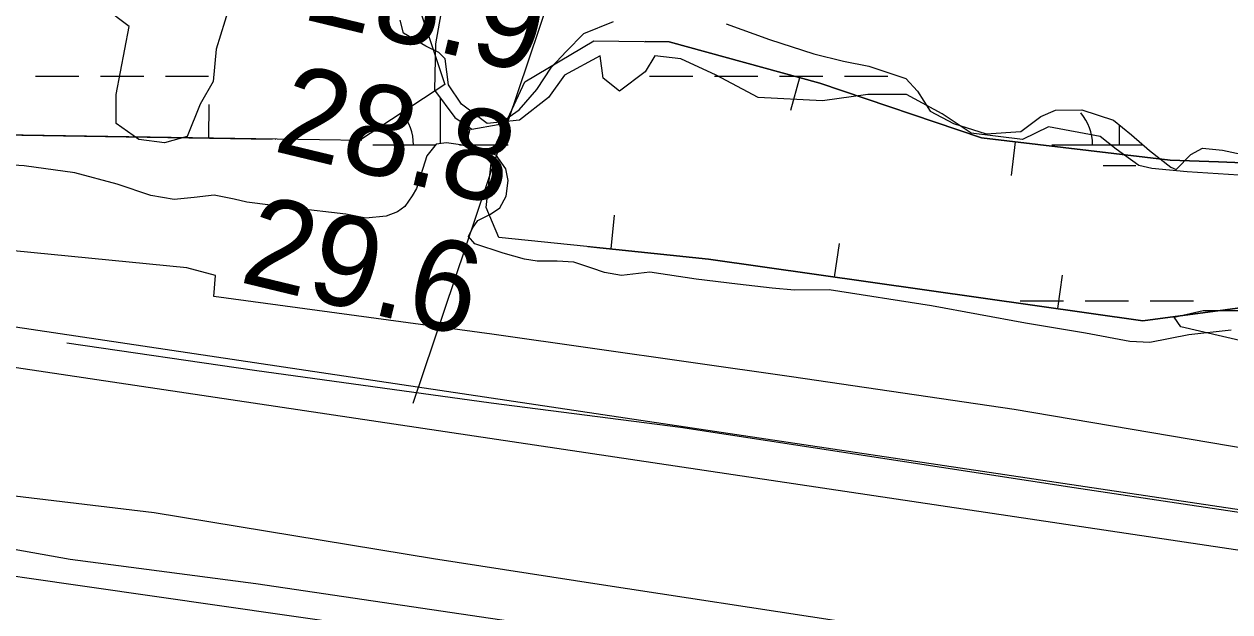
# Model space of a CAD drawing. Extents: x 3297772 to 3335630, y 634068 to 659439.
# Drawn here: x 3321893 to 3322784, y 644849 to 645284 of the extents above; entities that cross this region are included whole.
import ezdxf

# ---------------------------------------------------------------- set-up
doc = ezdxf.new("R2010")
doc.units = 0
for name, color, linetype in [('V-BORW-LINE', 7, 'Continuous'), ('V-FLOD-BASE', 7, 'Continuous'), ('V-LEVE-TOET', 7, 'Continuous'), ('V-RIVR-RANG', 7, 'Continuous'), ('V-ROAD-CNTR', 7, 'Continuous'), ('V-SITE-VEGE', 7, 'Continuous'), ('V-SURV-LINE', 7, 'Continuous'), ('V-TOPO-SHOR', 7, 'Continuous'), ('V-WETL-SWMP', 7, 'Continuous')]:
    doc.layers.add(name, color=color, linetype=linetype)

msp = doc.modelspace()

# ---------------------------------------------------------------- linework, layer by layer
at = {"layer": 'V-BORW-LINE'}
for p, q in [((3322465.8, 645243.98), (3322459.17, 645219.87)), ((3322029.08, 645199.31), (3322029.48, 645224.31)), ((3322625.04, 645196.6), (3322622.14, 645171.77)), ((3322326.45, 645117.48), (3322329.06, 645142.34)), ((3322491.72, 645096.7), (3322495.23, 645121.45)), ((3322656.67, 645073.32), (3322660.18, 645098.07))]:
    msp.add_line(p, q, dxfattribs=at)
for points in [[(3322142.31, 645197.51), (3321829.21, 645202.49), (3321634.26, 645227.8), (3321604.52, 645334.69), (3321692.81, 645356.36), (3321848.62, 645378.18), (3322013.05, 645352.76), (3322176.65, 645319.63), (3322203.62, 645239.1), (3322140.48, 645197.54)], [(3322099.56, 645335.24), (3322013.05, 645352.76), (3321848.62, 645378.18), (3321692.81, 645356.36), (3321604.52, 645334.69), (3321634.26, 645227.8), (3321829.21, 645202.49), (3322076.01, 645198.56)], [(3322243.58, 645125.9), (3322234.25, 645148.09), (3322238.75, 645189.38), (3322262.75, 645240.87), (3322313.74, 645271.32), (3322369.43, 645270.49), (3322480.68, 645239.89), (3322600.27, 645199.5), (3322739.59, 645183.18), (3322775.48, 645181.79), (3322842.37, 645179.12), (3322837.5, 645080.14), (3322719.55, 645064.41), (3322398.44, 645109.92), (3322318.07, 645118.36), (3322243.58, 645125.9)], [(3322309.31, 645119.24), (3322318.07, 645118.36), (3322398.44, 645109.92), (3322719.55, 645064.41), (3322837.5, 645080.14), (3322842.37, 645179.12), (3322775.48, 645181.79), (3322739.59, 645183.18), (3322600.27, 645199.5), (3322480.68, 645239.89), (3322369.43, 645270.49), (3322351.58, 645270.76)], [(3322078.31, 645198.53), (3322078.4, 645198.52)]]:
    msp.add_lwpolyline(points, dxfattribs=at)
at = {"layer": 'V-FLOD-BASE'}
msp.add_lwpolyline([(3325761.93, 644898.77), (3325573.92, 644897.45), (3325384.32, 644896.9), (3325239.78, 644892.72), (3324974.43, 644880.57), (3324804.61, 644876.21), (3324497.39, 644863.78), (3324337.83, 644860.28), (3324006.02, 644861.89), (3323845.64, 644863.12), (3323641.78, 644868.8), (3323455.33, 644870.64), (3323193.81, 644874.32), (3323105.31, 644878.44), (3323034.14, 644888.2), (3322864.91, 644911.5), (3322754.2, 644928.1), (3322668.79, 644940.92), (3322377.75, 644985.48), (3322237.79, 645003.45), (3322063.04, 645027.5), (3321924.28, 645047.73)], dxfattribs=at)
at = {"layer": 'V-LEVE-TOET'}
for points in [[(3322034.1, 645097.89), (3322012.92, 645103.48), (3321869.83, 645117.48), (3321683.21, 645143.03), (3321566.21, 645154.84), (3321502.09, 645173.35), (3321387.29, 645208.88), (3321290.63, 645247.7), (3321198.76, 645281.02), (3321114.78, 645314.39), (3320957.19, 645368.58), (3320757.6, 645440.64), (3320620.62, 645484.7), (3320584.13, 645505.78), (3320543.62, 645536.3), (3320505.38, 645582.64), (3320452, 645645.46), (3320390.56, 645731.93), (3320330, 645806.55)], [(3322811.78, 644966.93), (3322624.33, 644998.78), (3322459.84, 645022.9), (3322238.41, 645054.52), (3322032.82, 645082.3), (3322034.1, 645097.89)], [(3321693.89, 644960.46), (3321723.08, 644951.63), (3321863.01, 644937.61), (3321988.73, 644922.7), (3322195.16, 644888.6), (3322317.74, 644869.72), (3322494.89, 644842.53), (3322603.23, 644826.7), (3322878.45, 644784.41)]]:
    msp.add_lwpolyline(points, dxfattribs=at)
at = {"layer": 'V-RIVR-RANG'}
msp.add_line((3322180.2, 645003.42), (3322536.48, 646062.08), dxfattribs=at)
at = {"layer": 'V-ROAD-CNTR'}
msp.add_lwpolyline([(3320273.5, 645523.22), (3320384.57, 645404.89), (3320421.77, 645372.74), (3320449.2, 645353.87), (3320478.66, 645332.45), (3320513.95, 645312.98), (3320549.63, 645296.24), (3320624.24, 645265.5), (3321360.27, 644997.58), (3321451.72, 644967.67), (3321513.04, 644946.6), (3321612.12, 644922.09), (3321692.37, 644905.44), (3321891.12, 644874.72), (3322673.57, 644762.42)], dxfattribs=at)
at = {"layer": 'V-SITE-VEGE'}
for points in [[(3322044.2, 645296.08), (3322034.67, 645265.07), (3322032.29, 645241.22), (3322022.75, 645224.53), (3322013.21, 645200.67), (3321996.52, 645195.9), (3321977.45, 645198.29), (3321960.76, 645210.21), (3321960.76, 645231.68), (3321970.3, 645281.77), (3321951.23, 645296.08)], [(3322318.36, 645260.3), (3322292.14, 645245.99), (3322280.22, 645229.3), (3322258.76, 645212.6), (3322234.92, 645210.21), (3322215.85, 645224.53), (3322206.31, 645238.83), (3322203.93, 645257.92), (3322199.16, 645262.69), (3322189.63, 645267.46), (3322172.94, 645277), (3322170.56, 645286.54)], [(3322790.39, 645172.05), (3322752.24, 645174.44), (3322726.02, 645176.82), (3322716.48, 645179.2), (3322699.8, 645191.13), (3322687.87, 645200.67), (3322649.73, 645207.83), (3322630.66, 645198.29), (3322592.52, 645203.06), (3322571.06, 645217.37), (3322544.84, 645231.68), (3322516.23, 645231.68), (3322482.85, 645226.91), (3322435.18, 645229.3), (3322404.18, 645245.99), (3322377.96, 645257.92), (3322358.89, 645260.3), (3322351.74, 645248.38), (3322332.67, 645234.06), (3322320.74, 645243.6), (3322318.36, 645260.3)], [(3322809.46, 645045.63), (3322778.46, 645052.79), (3322747.48, 645059.95), (3322742.71, 645067.1), (3322764.16, 645071.87), (3322795.16, 645071.87)]]:
    msp.add_lwpolyline(points, dxfattribs=at)
at = {"layer": 'V-SURV-LINE'}
for points in [[(3321595.7, 645103.29), (3322924.49, 644904.9)], [(3322920.08, 644875.23), (3321591.28, 645073.62)]]:
    msp.add_lwpolyline(points, dxfattribs=at)
at = {"layer": 'V-TOPO-SHOR'}
msp.add_lwpolyline([(3320206, 645633.56), (3320267.47, 645568.23), (3320388.05, 645436.76), (3320433.52, 645392.71), (3320459.82, 645370.7), (3320493.28, 645345.59), (3320526.71, 645324.43), (3320553.73, 645312.73), (3320631.6, 645281.59), (3320748.37, 645240.42), (3320928.68, 645177.51), (3321089.95, 645119.22), (3321203.54, 645078.03), (3321353.68, 645023.62), (3321408.52, 645001.03), (3321517.31, 644966.94), (3321587.19, 644946.04), (3321636.4, 644933.7), (3321671.33, 644925.23), (3321737.18, 644913.02), (3321841.04, 644903.46), (3321926.73, 644888.21), (3322063.93, 644870.16), (3322259.06, 644841.43)], dxfattribs=at)
at = {"layer": 'V-WETL-SWMP'}
for p, q in [((3321901.04, 645245.19), (3321933.04, 645245.19)), ((3321949.04, 645245.19), (3321981.04, 645245.19)), ((3321997.04, 645245.19), (3322029.04, 645245.19)), ((3322354.95, 645245.19), (3322386.95, 645245.19)), ((3322402.95, 645245.19), (3322434.95, 645245.19)), ((3322450.95, 645245.19), (3322482.95, 645245.19)), ((3322498.95, 645245.19), (3322530.95, 645245.19)), ((3322200.36, 645195.35), (3322200.36, 645228.97)), ((3322702.27, 645194.45), (3322702.27, 645209.02)), ((3322150.36, 645194.45), (3322196.69, 645194.45)), ((3322214.44, 645194.45), (3322250.36, 645194.45)), ((3322652.27, 645194.45), (3322719.61, 645194.45)), ((3322690.27, 645179.02), (3322714.27, 645179.02)), ((3322628.86, 645079.02), (3322660.86, 645079.02)), ((3322676.86, 645079.02), (3322708.86, 645079.02)), ((3322724.86, 645079.02), (3322756.86, 645079.02))]:
    msp.add_line(p, q, dxfattribs=at)
for points in [[(3322202.62, 645302.55), (3322196.62, 645269.01), (3322196.09, 645234.73), (3322211.03, 645214.58), (3322223.55, 645206.1), (3322243, 645209.35), (3322258.5, 645220.37), (3322271.64, 645235.26), (3322282.43, 645251.7), (3322293.25, 645263.46), (3322306.4, 645276.79), (3322328.15, 645285.52)], [(3322411.51, 645283.77), (3322443.53, 645272.31), (3322476.32, 645261.63), (3322498.17, 645256.34), (3322516.89, 645252.57), (3322544.22, 645243.42), (3322552.86, 645234.13), (3322562.31, 645219.4), (3322579.51, 645210.17), (3322603.71, 645202.55), (3322629.41, 645204.29), (3322644.13, 645215.3), (3322655, 645220.05), (3322674.47, 645220.19), (3322697.9, 645212.57), (3322711.21, 645201.76), (3322724.54, 645190.16), (3322740.21, 645177.81), (3322744.11, 645176.28), (3322754.94, 645187.26), (3322763.47, 645192), (3322778.29, 645190.54), (3322809.49, 645183.75)], [(3322677.2, 645055.07), (3322632.74, 645062.55), (3322563.33, 645075.3), (3322487.68, 645087.23), (3322461.98, 645087.05), (3322445.61, 645088.49), (3322419.88, 645091.42), (3322389.48, 645095.1), (3322355.17, 645100.31), (3322334.15, 645097.83), (3322321.67, 645100.08), (3322312.3, 645103.13), (3322299.03, 645107.71), (3322286.56, 645108.4), (3322271.76, 645108.29), (3322262.4, 645109.78), (3322246.79, 645114.35), (3322225.71, 645121.21), (3322221, 645126.63), (3322224.07, 645132.88), (3322227.93, 645138.36), (3322237.24, 645143.1), (3322244.22, 645147.83), (3322248.83, 645156.43), (3322250.31, 645168.12), (3322248.69, 645176.68), (3322241.6, 645186.76), (3322224.43, 645192.09), (3322215.07, 645194.36), (3322204.93, 645195.84), (3322197.15, 645195.01), (3322190.2, 645186.39), (3322182.58, 645162.19), (3322179.5, 645156.72), (3322174.1, 645148.89), (3322168.68, 645144.95), (3322160.13, 645141.78), (3322145.34, 645140.12), (3322130.52, 645143.13), (3322092.32, 645147.53), (3322057.24, 645151.96), (3322047.87, 645154.23), (3322033.05, 645157.24), (3322018.26, 645155.58), (3322003.48, 645153.92), (3321986.32, 645156.91), (3321961.33, 645165.3), (3321930.11, 645173.65), (3321892.69, 645178.84), (3321860.73, 645180.95)], [(3322784.68, 645057.39), (3322753.54, 645054.05), (3322724.76, 645048.39), (3322709.96, 645049.07), (3322677.2, 645055.07)]]:
    msp.add_lwpolyline(points, dxfattribs=at)
for centre, start, end in [((3322145.12, 645194.92), 359.22818, 40.77184), ((3322647.03, 645194.92), 359.22818, 40.77184), ((3322255.6, 645194.92), 160.21194, 180.77184)]:
    msp.add_arc(centre, 35.25, start, end, dxfattribs=at)

# ---------------------------------------------------------------- texts
at = {"layer": 'V-RIVR-RANG'}
for s, p in [('28.9', (3322098.66, 645287.42)), ('28.8', (3322075.71, 645190.09)), ('29.6', (3322050.7, 645093.26))]:
    msp.add_text(s, height=67, rotation=346.43833, dxfattribs=at).set_placement(p)

doc.saveas('drawing.dxf')
